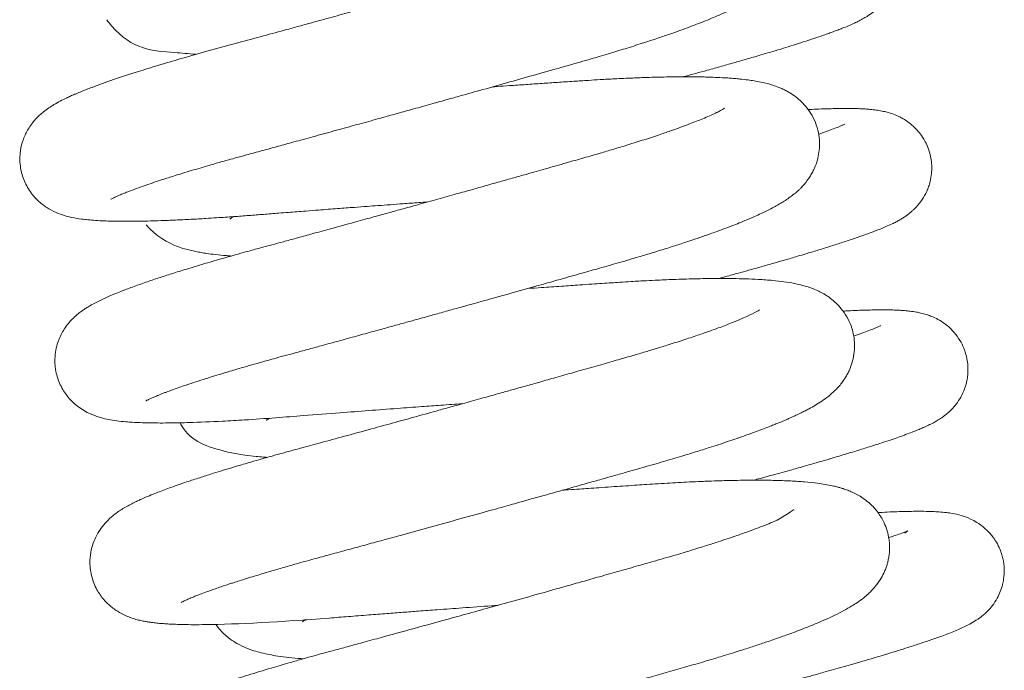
# Model space of a CAD drawing. Header units: inches. Extents: x 0 to 77643, y -44170 to 0.
# Tile 271 of 546: x 75586.34 to 75589.45, y -39693.96 to -39691.91. Entities that reach past the tile are written whole.
import ezdxf

# ---------------------------------------------------------------- set-up
doc = ezdxf.new("R2010")
doc.units = ezdxf.units.IN
doc.header["$MEASUREMENT"] = 0
doc.layers.get('0').update_dxf_attribs({"lineweight": 0})

msp = doc.modelspace()

# ---------------------------------------------------------------- linework, layer by layer
at = {"color": 7, "linetype": 'Continuous'}
for points, knots in [([(75586.63132, -39692.47465), (75586.63132, -39692.47465), (75586.63207, -39692.4742), (75586.63509, -39692.47257), (75586.64021, -39692.47003), (75586.64676, -39692.46694), (75586.65554, -39692.46303), (75586.66711, -39692.45816), (75586.68101, -39692.45257), (75586.69989, -39692.44532), (75586.72442, -39692.43636), (75586.7527, -39692.42654), (75586.78328, -39692.41631), (75586.81939, -39692.40465), (75586.86506, -39692.39045), (75586.91447, -39692.37567), (75586.96137, -39692.36209), (75587.00572, -39692.34954), (75587.05187, -39692.33678), (75587.10177, -39692.32326), (75587.15164, -39692.30965), (75587.20442, -39692.29522), (75587.26236, -39692.27932), (75587.32609, -39692.26179), (75587.39019, -39692.24411), (75587.44569, -39692.22875), (75587.49353, -39692.21549), (75587.53817, -39692.2031), (75587.58855, -39692.18909), (75587.64147, -39692.17433), (75587.6905, -39692.16063), (75587.7442, -39692.14561), (75587.80993, -39692.12717), (75587.89081, -39692.10441), (75587.96209, -39692.08427), (75588.02016, -39692.06782), (75588.06594, -39692.05481), (75588.10845, -39692.04273), (75588.14378, -39692.03257), (75588.1737, -39692.0238), (75588.20998, -39692.013), (75588.25574, -39691.99903), (75588.30673, -39691.98289), (75588.35259, -39691.96782), (75588.38831, -39691.95564), (75588.41795, -39691.94522), (75588.44489, -39691.93547), (75588.47308, -39691.92491), (75588.50064, -39691.91416), (75588.52661, -39691.90355), (75588.54918, -39691.89387), (75588.56682, -39691.88591), (75588.58092, -39691.87929), (75588.59552, -39691.87216), (75588.60967, -39691.86486), (75588.62327, -39691.85738), (75588.63592, -39691.85005), (75588.64969, -39691.84143), (75588.66208, -39691.8329), (75588.67401, -39691.82396), (75588.687, -39691.81312), (75588.69979, -39691.80106), (75588.71405, -39691.78472), (75588.7234, -39691.77193), (75588.73199, -39691.75828), (75588.74115, -39691.74063), (75588.74964, -39691.71857), (75588.75572, -39691.69165), (75588.75783, -39691.66406), (75588.7556, -39691.63398), (75588.74822, -39691.60476), (75588.73695, -39691.57861), (75588.72247, -39691.55498), (75588.70453, -39691.53363), (75588.68492, -39691.5161), (75588.65884, -39691.49813), (75588.63061, -39691.48462), (75588.5998, -39691.47431), (75588.57084, -39691.46742), (75588.5454, -39691.46306), (75588.52345, -39691.46012), (75588.50719, -39691.45832), (75588.4922, -39691.45692), (75588.47883, -39691.45583), (75588.46121, -39691.4546), (75588.44138, -39691.45352), (75588.42115, -39691.4527), (75588.40308, -39691.45212), (75588.38129, -39691.45162), (75588.35193, -39691.45126), (75588.31728, -39691.45126), (75588.28132, -39691.45167), (75588.24634, -39691.45239), (75588.21256, -39691.45336), (75588.18085, -39691.4545), (75588.15153, -39691.45572), (75588.11882, -39691.45724), (75588.08209, -39691.45916), (75588.04519, -39691.46132), (75588.01469, -39691.46326), (75587.98868, -39691.46499), (75587.96231, -39691.46674), (75587.93196, -39691.46878), (75587.89656, -39691.47117), (75587.85495, -39691.47399), (75587.80969, -39691.47709), (75587.76669, -39691.48006), (75587.7389, -39691.48199), (75587.72633, -39691.48286), (75587.72532, -39691.48294)], [0.1248165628, 0.1248165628, 0.1248165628, 0.1248165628, 0.1248645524, 0.1249393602, 0.1249872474, 0.1250397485, 0.1251111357, 0.1251797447, 0.1252513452, 0.1253321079, 0.1254448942, 0.125551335, 0.1256406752, 0.1257494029, 0.1258835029, 0.126026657, 0.1261342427, 0.1262266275, 0.1263363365, 0.126443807, 0.1265489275, 0.1266484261, 0.1267660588, 0.1268947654, 0.1270206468, 0.1271339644, 0.1272095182, 0.1272900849, 0.1273844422, 0.1274913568, 0.127586, 0.1276592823, 0.12779351, 0.1279584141, 0.1281245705, 0.1282137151, 0.1283097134, 0.1284069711, 0.128482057, 0.1285382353, 0.1286042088, 0.1287258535, 0.1288561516, 0.1289760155, 0.1290792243, 0.129146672, 0.1292280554, 0.1293179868, 0.1294094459, 0.1294996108, 0.1295891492, 0.1296603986, 0.1297073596, 0.1297614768, 0.1298441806, 0.1298934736, 0.1299477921, 0.1300223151, 0.1300840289, 0.1301309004, 0.1301902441, 0.1302624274, 0.130319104, 0.1303637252, 0.1304027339, 0.1304429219, 0.1305057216, 0.1305650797, 0.1306221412, 0.1306812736, 0.1307504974, 0.1308064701, 0.1308661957, 0.1309287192, 0.1309961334, 0.1310587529, 0.1311817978, 0.1312944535, 0.131418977, 0.1315421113, 0.1316060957, 0.1316788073, 0.1317266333, 0.1317713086, 0.1318229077, 0.1319105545, 0.1319711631, 0.1320162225, 0.1320783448, 0.1321671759, 0.132272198, 0.1323626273, 0.1324471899, 0.1325344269, 0.1326070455, 0.1326693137, 0.1327345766, 0.1328255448, 0.1329084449, 0.1329683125, 0.1330148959, 0.1330679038, 0.1331280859, 0.1331963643, 0.1332766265, 0.1333693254, 0.1334543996, 0.1335183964, 0.1335240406, 0.1335240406, 0.1335240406, 0.1335240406]), ([(75588.45737, -39691.55049), (75588.45733, -39691.55052), (75588.45621, -39691.55131), (75588.4504, -39691.55483), (75588.43865, -39691.56108), (75588.42529, -39691.56756), (75588.41202, -39691.5736), (75588.39823, -39691.57961), (75588.38197, -39691.58642), (75588.36236, -39691.59426), (75588.34178, -39691.60217), (75588.32224, -39691.60942), (75588.30527, -39691.61555), (75588.28444, -39691.62294), (75588.25359, -39691.63357), (75588.21153, -39691.64749), (75588.16607, -39691.66194), (75588.12246, -39691.67533), (75588.08173, -39691.68749), (75588.03923, -39691.69986), (75587.99264, -39691.71319), (75587.94007, -39691.72823), (75587.88388, -39691.74423), (75587.82226, -39691.76173), (75587.75411, -39691.781), (75587.67852, -39691.8023), (75587.60119, -39691.82399), (75587.52957, -39691.844), (75587.47175, -39691.8601), (75587.4254, -39691.87297), (75587.38793, -39691.88336), (75587.35377, -39691.89281), (75587.31814, -39691.90265), (75587.27703, -39691.91398), (75587.23202, -39691.92635), (75587.17603, -39691.9417), (75587.10927, -39691.95994), (75587.02558, -39691.98269), (75586.93785, -39692.00642), (75586.85368, -39692.03033), (75586.78055, -39692.05196), (75586.67914, -39692.08334), (75586.60661, -39692.10804), (75586.55577, -39692.12756), (75586.5434, -39692.13246), (75586.53409, -39692.13624), (75586.52543, -39692.13983), (75586.51532, -39692.14413), (75586.5036, -39692.1493), (75586.48844, -39692.1563), (75586.47096, -39692.16496), (75586.45272, -39692.17505), (75586.43538, -39692.18595), (75586.41622, -39692.19993), (75586.39415, -39692.21972), (75586.37076, -39692.24985), (75586.35396, -39692.28425), (75586.34356, -39692.32447), (75586.34307, -39692.36857), (75586.35442, -39692.41368), (75586.37663, -39692.45444), (75586.40471, -39692.48473), (75586.43788, -39692.5078), (75586.46533, -39692.52037), (75586.48941, -39692.52809), (75586.51247, -39692.53356), (75586.53533, -39692.53733), (75586.55943, -39692.54007), (75586.58308, -39692.54201), (75586.60755, -39692.5433), (75586.63329, -39692.54414), (75586.66036, -39692.54461), (75586.69236, -39692.54465), (75586.72822, -39692.54422), (75586.7678, -39692.54327), (75586.81171, -39692.54174), (75586.8507, -39692.54), (75586.8826, -39692.53837), (75586.90703, -39692.53702), (75586.93416, -39692.53542), (75586.97105, -39692.5331), (75587.01608, -39692.53001), (75587.0657, -39692.52632), (75587.11277, -39692.52255), (75587.15474, -39692.51925), (75587.1898, -39692.51651), (75587.21865, -39692.51427), (75587.25011, -39692.51184), (75587.29303, -39692.50854), (75587.34406, -39692.50466), (75587.39526, -39692.50081), (75587.43782, -39692.49763), (75587.47559, -39692.49483), (75587.51336, -39692.49205), (75587.55621, -39692.48892), (75587.59543, -39692.48607), (75587.62137, -39692.4842), (75587.63074, -39692.48353)], [0.8701225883, 0.8701225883, 0.8701225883, 0.8701225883, 0.8701785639, 0.87028236, 0.8703846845, 0.8704800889, 0.870544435, 0.8705996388, 0.8706812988, 0.8707591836, 0.8708340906, 0.870906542, 0.8709551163, 0.8710017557, 0.8711042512, 0.8712264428, 0.8713480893, 0.8714530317, 0.8715431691, 0.8716319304, 0.8717387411, 0.8718447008, 0.8719625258, 0.8720825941, 0.8722130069, 0.8723612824, 0.8725175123, 0.8726521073, 0.8727647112, 0.8728428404, 0.8729134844, 0.8729766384, 0.8730367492, 0.8731166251, 0.8732125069, 0.8732975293, 0.873445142, 0.8736116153, 0.8738145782, 0.8740119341, 0.874191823, 0.8743572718, 0.8748267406, 0.8748948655, 0.8749396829, 0.8749761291, 0.87501085, 0.8750507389, 0.8751084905, 0.8751698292, 0.8752663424, 0.875365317, 0.8754450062, 0.875524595, 0.8756298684, 0.8757267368, 0.8758049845, 0.8758819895, 0.8759790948, 0.8760653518, 0.8761558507, 0.8762559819, 0.8763371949, 0.8764333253, 0.8765282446, 0.876603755, 0.8767366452, 0.8768239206, 0.876925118, 0.8770400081, 0.8771140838, 0.877217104, 0.8773262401, 0.8774285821, 0.8775486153, 0.8776686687, 0.8777848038, 0.8778471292, 0.8779040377, 0.8779599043, 0.8780366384, 0.8781565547, 0.878257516, 0.8783533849, 0.8784493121, 0.8785125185, 0.8785623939, 0.878619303, 0.878695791, 0.8788091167, 0.8789080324, 0.8789815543, 0.8790444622, 0.8791156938, 0.879188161, 0.8792781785, 0.8793291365, 0.8793291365, 0.8793291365, 0.8793291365]), ([(75588.43747, -39692.08826), (75588.43851, -39692.08798), (75588.45183, -39692.08438), (75588.47739, -39692.07743), (75588.51693, -39692.06656), (75588.55872, -39692.05493), (75588.60081, -39692.04303), (75588.6404, -39692.03166), (75588.67961, -39692.02021), (75588.71762, -39692.0089), (75588.75317, -39691.99809), (75588.78563, -39691.98801), (75588.81818, -39691.97765), (75588.8506, -39691.967), (75588.87643, -39691.9582), (75588.89631, -39691.95119), (75588.91135, -39691.94573), (75588.92554, -39691.94043), (75588.94181, -39691.93413), (75588.95939, -39691.92695), (75588.97656, -39691.91938), (75588.99248, -39691.91167), (75589.00435, -39691.9053), (75589.01429, -39691.89937), (75589.02128, -39691.89493), (75589.0299, -39691.88896), (75589.03895, -39691.88199), (75589.04933, -39691.87303), (75589.05997, -39691.86232), (75589.07106, -39691.84898), (75589.08087, -39691.83473), (75589.09078, -39691.81679), (75589.09892, -39691.79658), (75589.10419, -39691.77628), (75589.10683, -39691.75864), (75589.10792, -39691.73974), (75589.10675, -39691.71847), (75589.10267, -39691.69727), (75589.09667, -39691.67809), (75589.0888, -39691.65981), (75589.07624, -39691.6382), (75589.05929, -39691.61725), (75589.03872, -39691.59872), (75589.01714, -39691.58414), (75588.99323, -39691.57242), (75588.96947, -39691.56438), (75588.94817, -39691.55956), (75588.93022, -39691.55676), (75588.91419, -39691.55496), (75588.89976, -39691.55381), (75588.88436, -39691.55295), (75588.86582, -39691.55229), (75588.84332, -39691.55199), (75588.82062, -39691.55213), (75588.80251, -39691.55244), (75588.78504, -39691.55287), (75588.76597, -39691.55349), (75588.74517, -39691.55433), (75588.73028, -39691.55503), (75588.723, -39691.55539), (75588.72195, -39691.55544)], [0.1332712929, 0.1332712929, 0.1332712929, 0.1332712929, 0.1332779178, 0.1333565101, 0.133436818, 0.1335399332, 0.1336431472, 0.1337341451, 0.1338314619, 0.1339448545, 0.1340424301, 0.1341350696, 0.1342372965, 0.1343551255, 0.1344668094, 0.1345344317, 0.1345956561, 0.1346581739, 0.1347255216, 0.1348262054, 0.1349247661, 0.1350045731, 0.135085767, 0.1351185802, 0.135152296, 0.135193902, 0.1352255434, 0.1352621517, 0.135304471, 0.1353411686, 0.1353779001, 0.1354173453, 0.1354673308, 0.1355092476, 0.1355414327, 0.1355719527, 0.135618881, 0.1356644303, 0.1356965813, 0.1357357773, 0.1357806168, 0.135844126, 0.1358970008, 0.1359553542, 0.1360214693, 0.1361019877, 0.1361961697, 0.1362764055, 0.1363472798, 0.1364228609, 0.1364818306, 0.1365592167, 0.1366745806, 0.1367630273, 0.1368248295, 0.1368749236, 0.1369473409, 0.1370201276, 0.1370771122, 0.1370867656, 0.1370867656, 0.1370867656, 0.1370867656]), ([(75586.61817, -39691.90795), (75586.62303, -39691.91485), (75586.69358, -39692.00294), (75586.78143, -39692.00726), (75586.87537, -39692.01523), (75586.89814, -39692.01694)], [0.8584988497, 0.8584988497, 0.8584988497, 0.8584988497, 0.8585563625, 0.8592856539, 0.8595047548, 0.8595047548, 0.8595047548, 0.8595047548]), ([(75586.74186, -39693.11158), (75586.74186, -39693.11158), (75586.74233, -39693.1113), (75586.74463, -39693.11004), (75586.74793, -39693.10835), (75586.75228, -39693.10623), (75586.75805, -39693.10354), (75586.76644, -39693.09982), (75586.77648, -39693.09559), (75586.78649, -39693.09154), (75586.79621, -39693.08772), (75586.8082, -39693.08314), (75586.82409, -39693.07725), (75586.84485, -39693.06984), (75586.86595, -39693.06258), (75586.8886, -39693.05499), (75586.91342, -39693.04689), (75586.94319, -39693.03745), (75586.97368, -39693.02803), (75587.00319, -39693.01913), (75587.02953, -39693.01134), (75587.05541, -39693.0038), (75587.08454, -39692.99543), (75587.11594, -39692.98659), (75587.14712, -39692.97794), (75587.17776, -39692.96957), (75587.21322, -39692.95994), (75587.2526, -39692.9492), (75587.29845, -39692.93667), (75587.34999, -39692.92255), (75587.40519, -39692.90738), (75587.45765, -39692.89293), (75587.50407, -39692.88012), (75587.54479, -39692.86886), (75587.58245, -39692.85842), (75587.61958, -39692.84812), (75587.6589, -39692.8372), (75587.70065, -39692.82558), (75587.7413, -39692.81425), (75587.77674, -39692.80436), (75587.80975, -39692.79513), (75587.84705, -39692.7847), (75587.9049, -39692.76848), (75587.97704, -39692.7482), (75588.0557, -39692.726), (75588.12256, -39692.70707), (75588.1736, -39692.69257), (75588.21253, -39692.68149), (75588.24585, -39692.67196), (75588.28308, -39692.6611), (75588.326, -39692.64829), (75588.37163, -39692.63427), (75588.41534, -39692.62042), (75588.4548, -39692.60751), (75588.49026, -39692.59554), (75588.52526, -39692.58334), (75588.55883, -39692.57118), (75588.58906, -39692.55976), (75588.61295, -39692.55035), (75588.63176, -39692.54269), (75588.6476, -39692.53602), (75588.66481, -39692.52854), (75588.6861, -39692.51887), (75588.7075, -39692.50844), (75588.72665, -39692.49834), (75588.74177, -39692.48978), (75588.75631, -39692.4809), (75588.77159, -39692.47068), (75588.78693, -39692.45911), (75588.79906, -39692.44862), (75588.80912, -39692.43885), (75588.81775, -39692.42967), (75588.82745, -39692.41792), (75588.83651, -39692.40504), (75588.84463, -39692.39141), (75588.85317, -39692.37414), (75588.861, -39692.35258), (75588.86648, -39692.32658), (75588.86833, -39692.30014), (75588.86608, -39692.27078), (75588.85835, -39692.23985), (75588.84508, -39692.2105), (75588.82824, -39692.1857), (75588.81194, -39692.16762), (75588.79218, -39692.15056), (75588.77723, -39692.14052), (75588.7625, -39692.13213), (75588.75116, -39692.12655), (75588.73664, -39692.12031), (75588.72035, -39692.11455), (75588.70169, -39692.10919), (75588.68217, -39692.10469), (75588.66201, -39692.101), (75588.64019, -39692.09779), (75588.62007, -39692.09546), (75588.60137, -39692.09373), (75588.58546, -39692.09247), (75588.56512, -39692.09113), (75588.54029, -39692.08992), (75588.51519, -39692.08909), (75588.49369, -39692.08861), (75588.47352, -39692.08832), (75588.44955, -39692.08818), (75588.42029, -39692.08826), (75588.38665, -39692.08869), (75588.35411, -39692.08941), (75588.32607, -39692.09022), (75588.30149, -39692.09107), (75588.26726, -39692.0924), (75588.22551, -39692.09433), (75588.17829, -39692.09691), (75588.13556, -39692.0995), (75588.09064, -39692.1025), (75588.04213, -39692.10573), (75587.99154, -39692.10915), (75587.94108, -39692.1126), (75587.89344, -39692.11587), (75587.85842, -39692.1183), (75587.84065, -39692.11954), (75587.83582, -39692.11987)], [0.1119447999, 0.1119447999, 0.1119447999, 0.1119447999, 0.1119843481, 0.112043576, 0.1120928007, 0.1121266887, 0.1121720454, 0.1122433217, 0.1123087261, 0.1123563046, 0.1124041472, 0.1124534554, 0.1125225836, 0.1126117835, 0.1126921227, 0.1127445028, 0.1128393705, 0.1129259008, 0.1130072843, 0.1130936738, 0.1131601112, 0.113208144, 0.1132850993, 0.1133693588, 0.1134261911, 0.1134957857, 0.1135714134, 0.1136543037, 0.1137432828, 0.1138526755, 0.1139640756, 0.1140684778, 0.114156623, 0.1142298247, 0.1142996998, 0.1143692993, 0.1144385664, 0.1145201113, 0.1146028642, 0.1146659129, 0.1147185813, 0.1147880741, 0.1148758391, 0.1150459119, 0.115200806, 0.1153359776, 0.1154474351, 0.1155162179, 0.1155813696, 0.115661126, 0.1157607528, 0.115870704, 0.1159804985, 0.1160803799, 0.1161728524, 0.116264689, 0.1163741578, 0.1164708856, 0.1165498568, 0.1166125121, 0.1166672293, 0.1167218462, 0.116806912, 0.1169180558, 0.1169946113, 0.1170602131, 0.1171277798, 0.1172002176, 0.1172790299, 0.1173448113, 0.1173737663, 0.1174134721, 0.117461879, 0.117505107, 0.1175413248, 0.117580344, 0.1176431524, 0.1176972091, 0.1177527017, 0.1178103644, 0.1178804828, 0.1179500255, 0.1180144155, 0.1180737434, 0.1181296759, 0.118193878, 0.1182287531, 0.1182711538, 0.1183169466, 0.1183887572, 0.1184587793, 0.1185429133, 0.1186303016, 0.1187060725, 0.1188041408, 0.1188631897, 0.1189115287, 0.1189747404, 0.1190740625, 0.1191532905, 0.1192116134, 0.1192671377, 0.1193285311, 0.1194134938, 0.1195061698, 0.1195893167, 0.1196555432, 0.1197090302, 0.1197625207, 0.1198920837, 0.1199880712, 0.1200660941, 0.1201606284, 0.1202641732, 0.1203569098, 0.120457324, 0.120554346, 0.1206262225, 0.1206529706, 0.1206529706, 0.1206529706, 0.1206529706]), ([(75588.56785, -39692.18748), (75588.56785, -39692.18748), (75588.56785, -39692.18748), (75588.56676, -39692.18823), (75588.56176, -39692.19126), (75588.55266, -39692.19622), (75588.53908, -39692.20299), (75588.52114, -39692.21123), (75588.50054, -39692.22005), (75588.47932, -39692.22867), (75588.45697, -39692.23735), (75588.4313, -39692.24694), (75588.40076, -39692.25789), (75588.36209, -39692.27121), (75588.31583, -39692.28646), (75588.2657, -39692.30228), (75588.2187, -39692.31658), (75588.17249, -39692.33025), (75588.12342, -39692.34433), (75588.06616, -39692.36073), (75588.01564, -39692.37513), (75587.97288, -39692.38728), (75587.93953, -39692.39675), (75587.90113, -39692.40762), (75587.85696, -39692.4201), (75587.81122, -39692.43299), (75587.76325, -39692.44647), (75587.71237, -39692.46074), (75587.65441, -39692.47694), (75587.59666, -39692.49304), (75587.54319, -39692.5079), (75587.49516, -39692.52121), (75587.4445, -39692.53522), (75587.38563, -39692.55145), (75587.32331, -39692.56857), (75587.26522, -39692.58447), (75587.21719, -39692.59758), (75587.17631, -39692.6087), (75587.1425, -39692.61788), (75587.11472, -39692.62539), (75587.09204, -39692.63154), (75587.06777, -39692.63819), (75587.02656, -39692.64959), (75586.97499, -39692.66422), (75586.9161, -39692.68146), (75586.86516, -39692.69687), (75586.81846, -39692.71151), (75586.77577, -39692.72539), (75586.73416, -39692.7395), (75586.69402, -39692.75386), (75586.66108, -39692.76645), (75586.63271, -39692.77803), (75586.60756, -39692.78908), (75586.58242, -39692.80132), (75586.56275, -39692.81227), (75586.54792, -39692.82172), (75586.53672, -39692.82953), (75586.52408, -39692.83936), (75586.50989, -39692.85238), (75586.49626, -39692.8675), (75586.48088, -39692.88836), (75586.46332, -39692.92242), (75586.45318, -39692.96669), (75586.45503, -39693.01419), (75586.46736, -39693.05632), (75586.48784, -39693.09125), (75586.51047, -39693.11629), (75586.53124, -39693.13319), (75586.55226, -39693.14621), (75586.56967, -39693.15433), (75586.58422, -39693.15995), (75586.60348, -39693.16602), (75586.62487, -39693.17083), (75586.65053, -39693.17493), (75586.67493, -39693.1775), (75586.69974, -39693.17929), (75586.72491, -39693.18053), (75586.76409, -39693.1816), (75586.81404, -39693.18166), (75586.89017, -39693.18004), (75586.96733, -39693.17683), (75587.05995, -39693.17155), (75587.14551, -39693.16572), (75587.2465, -39693.15763), (75587.34468, -39693.14998), (75587.44393, -39693.1424), (75587.5302, -39693.13591), (75587.60655, -39693.13026), (75587.67527, -39693.12523), (75587.71824, -39693.12212), (75587.74112, -39693.12047), (75587.74131, -39693.12046)], [0.8829483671, 0.8829483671, 0.8829483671, 0.8829483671, 0.8829496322, 0.8830149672, 0.8830968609, 0.8831829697, 0.8832736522, 0.8833819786, 0.8834794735, 0.8835623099, 0.883643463, 0.8837308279, 0.8838276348, 0.8839351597, 0.8840728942, 0.8842054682, 0.8843151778, 0.884409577, 0.8845215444, 0.8846389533, 0.8847734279, 0.8848323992, 0.8848970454, 0.8849723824, 0.8850587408, 0.8851542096, 0.8852357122, 0.8853325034, 0.8854426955, 0.8855625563, 0.885657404, 0.8857439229, 0.8858339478, 0.8859451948, 0.8860810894, 0.8861958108, 0.8862889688, 0.8863711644, 0.886447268, 0.8865004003, 0.886547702, 0.8865933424, 0.8866586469, 0.8868209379, 0.8869488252, 0.8870876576, 0.8872143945, 0.8873338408, 0.8874637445, 0.887610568, 0.8877507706, 0.8878448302, 0.8879672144, 0.8880927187, 0.8882137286, 0.8882650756, 0.8883115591, 0.8883736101, 0.8884363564, 0.8884861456, 0.8885425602, 0.8886312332, 0.8887351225, 0.8888181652, 0.888908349, 0.8889964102, 0.8890627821, 0.889123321, 0.8891816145, 0.8892467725, 0.8892914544, 0.8893544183, 0.8894533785, 0.8895666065, 0.889694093, 0.8897801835, 0.8898754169, 0.8899930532, 0.8902106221, 0.8903770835, 0.890651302, 0.8908148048, 0.8910330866, 0.8912163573, 0.8914440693, 0.8916145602, 0.8917823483, 0.8919244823, 0.8920336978, 0.8921569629, 0.8921580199, 0.8921580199, 0.8921580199, 0.8921580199]), ([(75588.54873, -39692.72518), (75588.55637, -39692.72312), (75588.57759, -39692.71737), (75588.60918, -39692.70873), (75588.63996, -39692.70023), (75588.66398, -39692.69353), (75588.68396, -39692.68793), (75588.70374, -39692.68234), (75588.72814, -39692.67539), (75588.76029, -39692.66614), (75588.79372, -39692.65635), (75588.82177, -39692.64801), (75588.84908, -39692.63979), (75588.88063, -39692.63014), (75588.91846, -39692.61826), (75588.95628, -39692.60599), (75588.98943, -39692.59478), (75589.01367, -39692.58621), (75589.03062, -39692.58), (75589.04502, -39692.57456), (75589.06081, -39692.56836), (75589.07831, -39692.56108), (75589.09449, -39692.5538), (75589.10875, -39692.54673), (75589.11992, -39692.54067), (75589.1301, -39692.53459), (75589.13898, -39692.52878), (75589.14858, -39692.52179), (75589.15637, -39692.51549), (75589.1647, -39692.50802), (75589.17668, -39692.49598), (75589.19161, -39692.47738), (75589.20433, -39692.45467), (75589.21227, -39692.43485), (75589.21784, -39692.41601), (75589.22145, -39692.39466), (75589.22221, -39692.37354), (75589.22079, -39692.35386), (75589.21726, -39692.33409), (75589.21081, -39692.31322), (75589.20226, -39692.2943), (75589.19179, -39692.27668), (75589.17983, -39692.26065), (75589.16513, -39692.24557), (75589.15382, -39692.2359), (75589.13957, -39692.22553), (75589.12604, -39692.2177), (75589.11541, -39692.21244), (75589.10175, -39692.20654), (75589.08556, -39692.20115), (75589.06772, -39692.19675), (75589.05057, -39692.19366), (75589.03452, -39692.19165), (75589.019, -39692.19024), (75589.00393, -39692.18927), (75588.98859, -39692.18866), (75588.97542, -39692.18834), (75588.9619, -39692.18815), (75588.94474, -39692.18813), (75588.92297, -39692.18838), (75588.89636, -39692.18902), (75588.86748, -39692.19005), (75588.84474, -39692.1911), (75588.83302, -39692.19169), (75588.83167, -39692.19176)], [0.120401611, 0.120401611, 0.120401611, 0.120401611, 0.1204502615, 0.1205378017, 0.1206085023, 0.120656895, 0.1207023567, 0.1207476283, 0.1207970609, 0.1208784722, 0.1209858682, 0.1210559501, 0.1211045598, 0.1212116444, 0.1213317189, 0.1214560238, 0.1215939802, 0.1216926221, 0.1217568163, 0.1218158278, 0.1218893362, 0.1219816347, 0.1220849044, 0.1221570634, 0.1222160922, 0.122264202, 0.1223093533, 0.1223429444, 0.1223783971, 0.1224040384, 0.1224336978, 0.1225019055, 0.1225636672, 0.1225957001, 0.1226306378, 0.1226797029, 0.1227219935, 0.1227537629, 0.1227939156, 0.122838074, 0.1228805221, 0.1229148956, 0.1229593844, 0.1230023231, 0.1230364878, 0.123076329, 0.1231121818, 0.1231410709, 0.1231700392, 0.1232393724, 0.1233003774, 0.1233821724, 0.1234638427, 0.1235231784, 0.1236049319, 0.1236785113, 0.1237271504, 0.123777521, 0.1238481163, 0.1239350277, 0.1240250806, 0.1241315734, 0.1242254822, 0.1242376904, 0.1242376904, 0.1242376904, 0.1242376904]), ([(75588.94663, -39692.23797), (75588.94663, -39692.23798), (75588.94629, -39692.23815), (75588.94378, -39692.23939), (75588.93654, -39692.24265), (75588.92319, -39692.24819), (75588.90139, -39692.25641), (75588.88187, -39692.26337), (75588.8692, -39692.26773), (75588.86523, -39692.26908)], [0.87812020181, 0.87812020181, 0.87812020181, 0.87812020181, 0.87814303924, 0.87822083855, 0.87826641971, 0.8784176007, 0.87853312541, 0.87864496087, 0.8786938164, 0.8786938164, 0.8786938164, 0.8786938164]), ([(75587.00646, -39692.53751), (75587.00649, -39692.53749), (75587.0068, -39692.53724), (75587.00893, -39692.53566), (75587.01202, -39692.53359), (75587.01556, -39692.53136), (75587.01812, -39692.52983), (75587.01815, -39692.52982)], [0.12977852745, 0.12977852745, 0.12977852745, 0.12977852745, 0.12978601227, 0.1298372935, 0.12988289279, 0.12995534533, 0.12995604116, 0.12995604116, 0.12995604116, 0.12995604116]), ([(75586.74206, -39692.55574), (75586.77208, -39692.59119), (75586.82264, -39692.61906), (75586.86196, -39692.63114), (75586.88152, -39692.63633), (75586.89891, -39692.64012), (75586.9162, -39692.64333), (75586.93658, -39692.64655), (75586.96244, -39692.64988), (75586.98844, -39692.65242), (75587.00577, -39692.65375), (75587.01099, -39692.65413)], [0.87135328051, 0.87135328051, 0.87135328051, 0.87135328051, 0.87169009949, 0.87177941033, 0.87184832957, 0.87191987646, 0.87198580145, 0.8720493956, 0.87214873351, 0.87226814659, 0.87231842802, 0.87231842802, 0.87231842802, 0.87231842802]), ([(75586.8524, -39693.74852), (75586.85241, -39693.74853), (75586.85464, -39693.7472), (75586.86213, -39693.74346), (75586.87295, -39693.73848), (75586.8858, -39693.73301), (75586.89916, -39693.72761), (75586.91392, -39693.72188), (75586.9305, -39693.7157), (75586.94837, -39693.70927), (75586.96494, -39693.70348), (75586.98177, -39693.69774), (75586.9959, -39693.69302), (75587.00705, -39693.68935), (75587.01965, -39693.68524), (75587.03743, -39693.67954), (75587.05958, -39693.67257), (75587.08987, -39693.66324), (75587.12724, -39693.65201), (75587.17151, -39693.63909), (75587.21931, -39693.62549), (75587.26999, -39693.61145), (75587.32456, -39693.59667), (75587.37843, -39693.58196), (75587.43264, -39693.56713), (75587.48864, -39693.55177), (75587.55665, -39693.53306), (75587.63883, -39693.51037), (75587.73207, -39693.48453), (75587.80711, -39693.46366), (75587.86042, -39693.44879), (75587.89053, -39693.44039), (75587.92043, -39693.43203), (75587.9562, -39693.42202), (75588.00054, -39693.40959), (75588.04782, -39693.39631), (75588.09621, -39693.38269), (75588.14108, -39693.37004), (75588.1847, -39693.35771), (75588.22546, -39693.34616), (75588.26791, -39693.33412), (75588.31843, -39693.31975), (75588.37436, -39693.30376), (75588.4311, -39693.28689), (75588.48164, -39693.27138), (75588.52195, -39693.2586), (75588.55443, -39693.24802), (75588.58131, -39693.23908), (75588.60836, -39693.22986), (75588.63562, -39693.22031), (75588.66951, -39693.20808), (75588.69872, -39693.19705), (75588.72261, -39693.18761), (75588.73594, -39693.18222), (75588.74706, -39693.17762), (75588.7574, -39693.17325), (75588.76762, -39693.16884), (75588.77973, -39693.16349), (75588.79403, -39693.15695), (75588.80884, -39693.14987), (75588.82251, -39693.14301), (75588.83767, -39693.13502), (75588.85482, -39693.12533), (75588.87522, -39693.11253), (75588.89534, -39693.09792), (75588.91598, -39693.08016), (75588.93402, -39693.06038), (75588.94621, -39693.0433), (75588.9548, -39693.02897), (75588.96215, -39693.0144), (75588.9708, -39692.99239), (75588.97714, -39692.96421), (75588.97894, -39692.93478), (75588.9763, -39692.90708), (75588.9695, -39692.87956), (75588.9586, -39692.85299), (75588.9419, -39692.82641), (75588.9241, -39692.8062), (75588.90697, -39692.79094), (75588.88972, -39692.77859), (75588.87331, -39692.76907), (75588.85632, -39692.76097), (75588.83987, -39692.75452), (75588.81655, -39692.74705), (75588.78932, -39692.74069), (75588.75427, -39692.73504), (75588.71853, -39692.73103), (75588.67789, -39692.72804), (75588.6354, -39692.72622), (75588.59236, -39692.72525), (75588.55198, -39692.72507), (75588.5144, -39692.72538), (75588.48235, -39692.72592), (75588.44896, -39692.72676), (75588.41636, -39692.72783), (75588.38613, -39692.72901), (75588.35493, -39692.73039), (75588.31787, -39692.73223), (75588.27769, -39692.73449), (75588.24043, -39692.73682), (75588.20984, -39692.73886), (75588.18063, -39692.7408), (75588.14765, -39692.74301), (75588.105, -39692.74589), (75588.05203, -39692.7495), (75587.99684, -39692.7533), (75587.96102, -39692.75579), (75587.9464, -39692.75681)], [0.0990735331, 0.0990735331, 0.0990735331, 0.0990735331, 0.0991763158, 0.0992531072, 0.0993447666, 0.0994335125, 0.0994954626, 0.0995603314, 0.0996475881, 0.0997094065, 0.0997740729, 0.0998352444, 0.0998847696, 0.0999081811, 0.0999471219, 0.1000026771, 0.1000669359, 0.1001384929, 0.1002542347, 0.1003607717, 0.1004670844, 0.1005917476, 0.1007016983, 0.1008197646, 0.1009280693, 0.1010314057, 0.1011531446, 0.10132516, 0.1015014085, 0.1016783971, 0.1017445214, 0.1017996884, 0.1018470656, 0.1019123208, 0.1020009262, 0.102097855, 0.1021818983, 0.1022798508, 0.1023599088, 0.1024401, 0.1025248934, 0.1026198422, 0.1027558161, 0.1028846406, 0.1029998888, 0.1031092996, 0.1031793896, 0.1032469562, 0.1033203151, 0.103399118, 0.1034776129, 0.1036189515, 0.1036745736, 0.1037174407, 0.1037565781, 0.1037928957, 0.1038303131, 0.103870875, 0.1039319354, 0.1040000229, 0.1040565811, 0.1041081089, 0.1042000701, 0.10429493, 0.1043987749, 0.1044860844, 0.1045884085, 0.1046330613, 0.1046654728, 0.1047005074, 0.1047603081, 0.104825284, 0.1048887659, 0.1049459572, 0.1049986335, 0.1050630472, 0.105134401, 0.1051940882, 0.1052493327, 0.1053021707, 0.1053624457, 0.1054160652, 0.1054808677, 0.1055496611, 0.1056910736, 0.1058234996, 0.1059577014, 0.1061215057, 0.1062469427, 0.1063700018, 0.1065082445, 0.1065850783, 0.1066678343, 0.1067528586, 0.1068304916, 0.1068994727, 0.1069615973, 0.1070408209, 0.107143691, 0.1072185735, 0.1072730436, 0.1073314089, 0.1073952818, 0.1074697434, 0.1075818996, 0.1077003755, 0.1077814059, 0.1077814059, 0.1077814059, 0.1077814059]), ([(75588.67843, -39692.82439), (75588.67842, -39692.8244), (75588.67453, -39692.82715), (75588.64206, -39692.84437), (75588.59326, -39692.86426), (75588.56978, -39692.87341), (75588.54715, -39692.88191), (75588.51865, -39692.89223), (75588.48193, -39692.905), (75588.43723, -39692.91987), (75588.39024, -39692.93485), (75588.34534, -39692.94866), (75588.30372, -39692.9611), (75588.26059, -39692.97365), (75588.21125, -39692.98776), (75588.15457, -39693.00398), (75588.09512, -39693.0209), (75588.0382, -39693.03705), (75587.98712, -39693.0515), (75587.94373, -39693.06374), (75587.90491, -39693.07466), (75587.86505, -39693.08586), (75587.81692, -39693.09935), (75587.76364, -39693.11424), (75587.71234, -39693.12854), (75587.65714, -39693.14389), (75587.5966, -39693.16067), (75587.52545, -39693.18033), (75587.44893, -39693.20138), (75587.37013, -39693.22296), (75587.29569, -39693.24324), (75587.24358, -39693.25738), (75587.2101, -39693.26643), (75587.19128, -39693.27157), (75587.17345, -39693.27647), (75587.1563, -39693.28122), (75587.13829, -39693.28625), (75587.11632, -39693.29244), (75587.08792, -39693.30053), (75587.05842, -39693.30909), (75587.0339, -39693.31632), (75587.01612, -39693.32162), (75587.00089, -39693.3262), (75586.98018, -39693.3325), (75586.95137, -39693.34141), (75586.91439, -39693.35315), (75586.88109, -39693.3641), (75586.85139, -39693.3742), (75586.82791, -39693.38243), (75586.8053, -39693.39063), (75586.78445, -39693.39847), (75586.76263, -39693.40701), (75586.74248, -39693.41534), (75586.72532, -39693.42287), (75586.71076, -39693.42961), (75586.69643, -39693.43665), (75586.68148, -39693.44458), (75586.66519, -39693.45421), (75586.65178, -39693.46313), (75586.63529, -39693.47565), (75586.61858, -39693.49075), (75586.60048, -39693.51226), (75586.5878, -39693.5321), (75586.5763, -39693.55657), (75586.56827, -39693.58259), (75586.5644, -39693.61188), (75586.56526, -39693.63938), (75586.57075, -39693.67162), (75586.58445, -39693.70672), (75586.60797, -39693.74023), (75586.63453, -39693.76539), (75586.66273, -39693.78348), (75586.68645, -39693.79402), (75586.7058, -39693.80053), (75586.72211, -39693.80479), (75586.73603, -39693.80771), (75586.74829, -39693.80982), (75586.75783, -39693.81122), (75586.77118, -39693.81291), (75586.78407, -39693.81422), (75586.80169, -39693.81565), (75586.81826, -39693.81663), (75586.83822, -39693.81752), (75586.86136, -39693.81819), (75586.89269, -39693.81855), (75587.01392, -39693.8181), (75587.18492, -39693.80842), (75587.3808, -39693.79271), (75587.44197, -39693.78796), (75587.49979, -39693.78351), (75587.5522, -39693.77952), (75587.60519, -39693.77552), (75587.66738, -39693.77087), (75587.74434, -39693.76519), (75587.80811, -39693.76055), (75587.8453, -39693.75787), (75587.8518, -39693.7574)], [0.8958015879, 0.8958015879, 0.8958015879, 0.8958015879, 0.8958685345, 0.8962988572, 0.8964123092, 0.8964875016, 0.8965620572, 0.8966493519, 0.8967649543, 0.8968926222, 0.8970201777, 0.8971273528, 0.8972194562, 0.8973107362, 0.8974173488, 0.8975386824, 0.8976665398, 0.8977794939, 0.8978780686, 0.8979655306, 0.8980299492, 0.8981006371, 0.8981926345, 0.8983025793, 0.8984009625, 0.8984813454, 0.8986133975, 0.8987428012, 0.8988865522, 0.8990550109, 0.8992074, 0.8993388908, 0.8993821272, 0.8994224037, 0.8994612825, 0.8994993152, 0.8995364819, 0.8995823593, 0.8996489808, 0.8997339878, 0.8997936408, 0.8998300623, 0.8998678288, 0.8999101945, 0.8999915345, 0.9000995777, 0.9002213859, 0.9002951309, 0.9003797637, 0.9004584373, 0.9005355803, 0.9006148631, 0.9007172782, 0.9007933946, 0.9008478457, 0.9009233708, 0.9010010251, 0.9010782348, 0.9011508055, 0.9012122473, 0.9012990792, 0.9013668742, 0.9014288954, 0.9014727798, 0.9015344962, 0.9016003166, 0.9016502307, 0.9016985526, 0.9017939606, 0.9018730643, 0.9019496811, 0.9020338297, 0.9021176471, 0.9021884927, 0.9022537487, 0.9023145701, 0.9023692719, 0.9024162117, 0.9024532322, 0.9025265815, 0.9025960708, 0.9026748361, 0.9027293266, 0.9028269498, 0.9029321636, 0.903053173, 0.9039962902, 0.9041209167, 0.9042472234, 0.9043581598, 0.904455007, 0.9045447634, 0.904655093, 0.9047994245, 0.9049662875, 0.9050016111, 0.9050016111, 0.9050016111, 0.9050016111]), ([(75588.65996, -39693.36211), (75588.66676, -39693.36027), (75588.6865, -39693.35493), (75588.71652, -39693.34674), (75588.74998, -39693.33752), (75588.77704, -39693.32998), (75588.8025, -39693.32283), (75588.82818, -39693.31556), (75588.85555, -39693.30772), (75588.87956, -39693.30077), (75588.89705, -39693.29566), (75588.91307, -39693.29094), (75588.93109, -39693.2856), (75588.95404, -39693.27871), (75588.98476, -39693.26937), (75589.02012, -39693.25837), (75589.05605, -39693.24684), (75589.08629, -39693.23681), (75589.11104, -39693.22831), (75589.13027, -39693.22147), (75589.14791, -39693.21499), (75589.16398, -39693.20888), (75589.18073, -39693.20216), (75589.19614, -39693.19561), (75589.21109, -39693.18882), (75589.22546, -39693.18162), (75589.23933, -39693.17387), (75589.25114, -39693.16641), (75589.2618, -39693.15875), (75589.27246, -39693.15018), (75589.28477, -39693.13877), (75589.29968, -39693.12175), (75589.31215, -39693.10287), (75589.32175, -39693.0836), (75589.32787, -39693.06726), (75589.33188, -39693.05223), (75589.33486, -39693.03643), (75589.33646, -39693.01933), (75589.33609, -39692.99896), (75589.33284, -39692.97406), (75589.32475, -39692.947), (75589.31067, -39692.919), (75589.29225, -39692.8937), (75589.26941, -39692.87214), (75589.24674, -39692.857), (75589.23046, -39692.84871), (75589.21768, -39692.84344), (75589.21168, -39692.84125), (75589.20354, -39692.83853), (75589.19571, -39692.83627), (75589.18741, -39692.83417), (75589.17992, -39692.83255), (75589.1685, -39692.83037), (75589.15519, -39692.82845), (75589.13955, -39692.82684), (75589.12634, -39692.82585), (75589.11104, -39692.82503), (75589.09292, -39692.82443), (75589.07095, -39692.82418), (75589.04869, -39692.8243), (75589.02733, -39692.82468), (75589.00572, -39692.82528), (75588.98317, -39692.82611), (75588.96191, -39692.82705), (75588.94792, -39692.82775), (75588.94201, -39692.82806)], [0.1075324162, 0.1075324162, 0.1075324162, 0.1075324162, 0.1075757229, 0.1076588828, 0.1077282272, 0.1077990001, 0.1078438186, 0.1079057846, 0.1079816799, 0.1080440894, 0.1080868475, 0.108116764, 0.1081697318, 0.1082311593, 0.1083061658, 0.1084325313, 0.1085518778, 0.1086587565, 0.1087539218, 0.108835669, 0.108895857, 0.1089834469, 0.1090681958, 0.1091352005, 0.1092256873, 0.1093110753, 0.1093736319, 0.1094415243, 0.1094803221, 0.109515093, 0.1095603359, 0.109613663, 0.1096701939, 0.1097047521, 0.1097450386, 0.10977485, 0.1097977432, 0.1098390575, 0.1098748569, 0.109916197, 0.1099841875, 0.1100373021, 0.1100993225, 0.1101716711, 0.1102317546, 0.1102843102, 0.1103109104, 0.1103370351, 0.1103596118, 0.1103918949, 0.1104255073, 0.1104563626, 0.1104818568, 0.1105746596, 0.1106380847, 0.1107054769, 0.1107608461, 0.1108490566, 0.110949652, 0.1110339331, 0.1111099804, 0.1111858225, 0.1112602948, 0.1113341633, 0.1113869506, 0.1113869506, 0.1113869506, 0.1113869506]), ([(75589.06068, -39692.87421), (75589.06075, -39692.87416), (75589.05938, -39692.87489), (75589.05421, -39692.87728), (75589.04198, -39692.88245), (75589.02406, -39692.88942), (75589.00303, -39692.89707), (75588.98543, -39692.90318), (75588.97623, -39692.9063), (75588.97564, -39692.9065)], [0.89093819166, 0.89093819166, 0.89093819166, 0.89093819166, 0.89099839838, 0.89110943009, 0.89120093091, 0.89131799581, 0.89143319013, 0.89153763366, 0.89154485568, 0.89154485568, 0.89154485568, 0.89154485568]), ([(75587.12159, -39693.17303), (75587.12158, -39693.17304), (75587.12203, -39693.17264), (75587.12436, -39693.171), (75587.12823, -39693.16849), (75587.13091, -39693.16685), (75587.13144, -39693.16653)], [0.11689448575, 0.11689448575, 0.11689448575, 0.11689448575, 0.1169324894, 0.11699942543, 0.11706737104, 0.11708315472, 0.11708315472, 0.11708315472, 0.11708315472]), ([(75586.8498, -39693.18255), (75586.85106, -39693.18495), (75586.88283, -39693.24202), (75586.95295, -39693.26135), (75587.00559, -39693.27475), (75587.02931, -39693.27927), (75587.05678, -39693.28353), (75587.08425, -39693.28676), (75587.10848, -39693.28894), (75587.12027, -39693.28985), (75587.12448, -39693.29015)], [0.8841521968, 0.8841521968, 0.8841521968, 0.8841521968, 0.8841719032, 0.8846334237, 0.8847263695, 0.884820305, 0.8849088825, 0.8850386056, 0.8851131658, 0.8851538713, 0.8851538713, 0.8851538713, 0.8851538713]), ([(75586.96281, -39694.38553), (75586.96283, -39694.38552), (75586.96314, -39694.38533), (75586.96527, -39694.38413), (75586.97073, -39694.38135), (75586.9798, -39694.37708), (75586.99496, -39694.37044), (75587.01992, -39694.36043), (75587.05325, -39694.34812), (75587.08737, -39694.33629), (75587.11917, -39694.32573), (75587.14822, -39694.31638), (75587.17839, -39694.30693), (75587.20956, -39694.29741), (75587.23563, -39694.28963), (75587.25564, -39694.28375), (75587.27362, -39694.27851), (75587.29833, -39694.27139), (75587.32639, -39694.26344), (75587.35191, -39694.25632), (75587.3782, -39694.24906), (75587.40924, -39694.24063), (75587.4461, -39694.23059), (75587.48364, -39694.22035), (75587.52302, -39694.20959), (75587.57011, -39694.19668), (75587.62348, -39694.18202), (75587.67688, -39694.16731), (75587.72951, -39694.15278), (75587.78378, -39694.13777), (75587.84284, -39694.12139), (75587.9056, -39694.10395), (75587.96877, -39694.08635), (75588.03178, -39694.06874), (75588.08826, -39694.05293), (75588.13677, -39694.03931), (75588.17959, -39694.02727), (75588.2224, -39694.01521), (75588.26967, -39694.00187), (75588.32161, -39693.98718), (75588.37758, -39693.9713), (75588.43512, -39693.95496), (75588.48359, -39693.94102), (75588.51919, -39693.93049), (75588.54395, -39693.92305), (75588.56868, -39693.91553), (75588.59815, -39693.90641), (75588.63293, -39693.8954), (75588.66991, -39693.88336), (75588.70215, -39693.87254), (75588.72738, -39693.86383), (75588.74794, -39693.85659), (75588.76897, -39693.84902), (75588.79261, -39693.84028), (75588.81573, -39693.83145), (75588.83624, -39693.82333), (75588.8578, -39693.81453), (75588.88478, -39693.80302), (75588.91491, -39693.78917), (75588.94422, -39693.77429), (75588.96737, -39693.76111), (75588.98796, -39693.74789), (75589.00521, -39693.7353), (75589.02024, -39693.72247), (75589.0336, -39693.70942), (75589.04766, -39693.69336), (75589.06151, -39693.67332), (75589.0717, -39693.65352), (75589.07759, -39693.63875), (75589.08146, -39693.6268), (75589.0844, -39693.61526), (75589.08728, -39693.60055), (75589.08915, -39693.57994), (75589.08843, -39693.55971), (75589.08446, -39693.52944), (75589.07438, -39693.50014), (75589.05887, -39693.47338), (75589.04818, -39693.45863), (75589.03543, -39693.44425), (75589.02173, -39693.43135), (75589.00439, -39693.41819), (75588.98711, -39693.40776), (75588.97135, -39693.39993), (75588.95638, -39693.39371), (75588.94319, -39693.38909), (75588.93144, -39693.38554), (75588.92027, -39693.38254), (75588.89699, -39693.37709), (75588.86521, -39693.37186), (75588.82107, -39693.36724), (75588.77533, -39693.36424), (75588.72326, -39693.36244), (75588.66463, -39693.36189), (75588.60802, -39693.36248), (75588.55844, -39693.36371), (75588.52255, -39693.36492), (75588.48989, -39693.36623), (75588.45849, -39693.36765), (75588.42215, -39693.36951), (75588.38608, -39693.37157), (75588.35015, -39693.3738), (75588.31589, -39693.37609), (75588.28209, -39693.37834), (75588.24737, -39693.38068), (75588.20987, -39693.38321), (75588.17347, -39693.3857), (75588.14039, -39693.38796), (75588.10822, -39693.39018), (75588.08107, -39693.39206), (75588.06301, -39693.39332), (75588.05698, -39693.39374)], [0.0861983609, 0.0861983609, 0.0861983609, 0.0861983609, 0.0862209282, 0.0862898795, 0.0863699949, 0.0864314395, 0.0865317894, 0.0866800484, 0.0868240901, 0.0869524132, 0.087049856, 0.0871357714, 0.0872172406, 0.0873095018, 0.0873893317, 0.0874195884, 0.0874604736, 0.0875223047, 0.0875980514, 0.0876572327, 0.0876965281, 0.0877741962, 0.0878604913, 0.0879317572, 0.0880083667, 0.0881012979, 0.0882148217, 0.0883232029, 0.0884108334, 0.0885162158, 0.0886309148, 0.0887430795, 0.0888676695, 0.0889840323, 0.0890961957, 0.0891860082, 0.0892597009, 0.0893415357, 0.0894337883, 0.0895369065, 0.089651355, 0.0897749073, 0.0898974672, 0.0899649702, 0.0900125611, 0.0900657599, 0.0901357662, 0.0902211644, 0.0903189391, 0.0904159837, 0.0904790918, 0.0905282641, 0.0905901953, 0.0906642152, 0.0907450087, 0.090811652, 0.0908702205, 0.090970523, 0.0911091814, 0.0912336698, 0.0913505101, 0.0914322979, 0.0915269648, 0.0915969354, 0.0916431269, 0.0917123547, 0.0917813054, 0.0918391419, 0.0918702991, 0.0918981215, 0.0919213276, 0.091951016, 0.0920021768, 0.0920413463, 0.0920783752, 0.0921919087, 0.0922319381, 0.0922778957, 0.0923144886, 0.0923609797, 0.0924216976, 0.0924769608, 0.0925341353, 0.0925859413, 0.092644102, 0.0926847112, 0.0927283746, 0.0927806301, 0.092971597, 0.0931237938, 0.0932753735, 0.0934478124, 0.0936122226, 0.0937764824, 0.0938911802, 0.093979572, 0.0940291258, 0.0941146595, 0.0941909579, 0.0942664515, 0.0943449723, 0.0944153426, 0.0944761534, 0.094548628, 0.0946215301, 0.0946953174, 0.0947583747, 0.0948097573, 0.0948766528, 0.0949100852, 0.0949100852, 0.0949100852, 0.0949100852]), ([(75588.7871, -39693.45642), (75588.78743, -39693.45206), (75588.75431, -39693.48178), (75588.69526, -39693.5045), (75588.66724, -39693.51536), (75588.63477, -39693.52719), (75588.59296, -39693.5418), (75588.54736, -39693.55694), (75588.50288, -39693.5711), (75588.47016, -39693.58121), (75588.44238, -39693.58963), (75588.41395, -39693.59811), (75588.37966, -39693.60812), (75588.33983, -39693.61953), (75588.29145, -39693.63339), (75588.23587, -39693.64925), (75588.17623, -39693.6662), (75588.12042, -39693.682), (75588.05748, -39693.69978), (75587.98207, -39693.72099), (75587.89786, -39693.74457), (75587.81701, -39693.76712), (75587.74432, -39693.78731), (75587.66796, -39693.80844), (75587.58151, -39693.83227), (75587.49862, -39693.85499), (75587.42868, -39693.87406), (75587.37852, -39693.8877), (75587.33645, -39693.89908), (75587.3021, -39693.90841), (75587.26951, -39693.9174), (75587.23513, -39693.92701), (75587.19954, -39693.93715), (75587.16646, -39693.94675), (75587.12096, -39693.96018), (75587.06431, -39693.97745), (75586.99924, -39693.99836), (75586.93994, -39694.01862), (75586.89493, -39694.03527), (75586.86135, -39694.04874), (75586.83488, -39694.06011), (75586.80951, -39694.07212), (75586.78635, -39694.08457), (75586.76535, -39694.09778), (75586.74451, -39694.11339), (75586.72138, -39694.13534), (75586.69788, -39694.1678), (75586.68114, -39694.20693), (75586.67337, -39694.25398), (75586.67773, -39694.29593), (75586.69106, -39694.33401), (75586.7064, -39694.36101), (75586.72647, -39694.38511), (75586.74786, -39694.40398), (75586.76855, -39694.41737), (75586.78873, -39694.42746), (75586.81418, -39694.43731), (75586.84368, -39694.44453), (75586.87765, -39694.44968), (75586.91339, -39694.45287), (75586.9501, -39694.4546), (75586.98676, -39694.45538), (75587.02589, -39694.4555), (75587.07073, -39694.45485), (75587.12497, -39694.45329), (75587.17627, -39694.45114), (75587.22614, -39694.44855), (75587.27056, -39694.44597), (75587.32024, -39694.44275), (75587.36976, -39694.43921), (75587.41125, -39694.43602), (75587.4462, -39694.43322), (75587.48187, -39694.43041), (75587.52513, -39694.42702), (75587.57764, -39694.42295), (75587.63813, -39694.41832), (75587.69971, -39694.41365), (75587.76053, -39694.4091), (75587.81822, -39694.40482), (75587.87564, -39694.40061), (75587.92323, -39694.39715), (75587.95201, -39694.39508), (75587.96239, -39694.39433)], [0.9086446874, 0.9086446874, 0.9086446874, 0.9086446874, 0.9091659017, 0.9092655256, 0.9093646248, 0.9094711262, 0.9095877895, 0.9097431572, 0.9098489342, 0.9099298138, 0.9099830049, 0.910046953, 0.9101268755, 0.9102141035, 0.9103074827, 0.9104348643, 0.9105577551, 0.9106661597, 0.910763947, 0.9109235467, 0.9110974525, 0.9112396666, 0.9113784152, 0.9115068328, 0.911672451, 0.9118741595, 0.9119927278, 0.9120955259, 0.9121845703, 0.912258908, 0.9123175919, 0.9123992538, 0.9124906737, 0.9125651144, 0.9126366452, 0.9128268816, 0.9130085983, 0.9131983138, 0.9133970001, 0.9135042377, 0.9136120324, 0.913748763, 0.9138698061, 0.9139682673, 0.9140544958, 0.9141589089, 0.914250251, 0.9143461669, 0.914428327, 0.9145377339, 0.914592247, 0.9146674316, 0.9147265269, 0.9147897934, 0.9148593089, 0.9149106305, 0.9149803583, 0.9151304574, 0.9152765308, 0.9154404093, 0.9155961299, 0.9157077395, 0.9158355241, 0.9159852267, 0.9161168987, 0.9162913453, 0.9163846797, 0.9164818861, 0.916604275, 0.9167204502, 0.9168035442, 0.9168661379, 0.9169368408, 0.91702071, 0.9171247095, 0.9172445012, 0.9173675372, 0.9174710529, 0.9175820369, 0.9176845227, 0.9177845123, 0.9178409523, 0.9178409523, 0.9178409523, 0.9178409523]), ([(75588.77083, -39693.99913), (75588.77601, -39693.99773), (75588.7871, -39693.99474), (75588.80399, -39693.99016), (75588.82152, -39693.98537), (75588.83963, -39693.98041), (75588.85957, -39693.97491), (75588.88391, -39693.96816), (75588.91197, -39693.9603), (75588.93976, -39693.95243), (75588.96249, -39693.94593), (75588.98282, -39693.94007), (75589.00243, -39693.93437), (75589.02603, -39693.92744), (75589.05289, -39693.91946), (75589.08364, -39693.91019), (75589.11591, -39693.90025), (75589.15167, -39693.88898), (75589.18741, -39693.87735), (75589.22061, -39693.86608), (75589.24742, -39693.85657), (75589.27054, -39693.84799), (75589.2919, -39693.83958), (75589.3097, -39693.83208), (75589.32882, -39693.82331), (75589.34647, -39693.81423), (75589.36291, -39693.80436), (75589.37637, -39693.79466), (75589.38687, -39693.78621), (75589.39911, -39693.77482), (75589.41412, -39693.75778), (75589.428, -39693.73667), (75589.43864, -39693.71394), (75589.44509, -39693.69383), (75589.44986, -39693.67004), (75589.45147, -39693.64231), (75589.44799, -39693.61498), (75589.44184, -39693.59242), (75589.43426, -39693.57292), (75589.42378, -39693.55371), (75589.4121, -39693.53753), (75589.4007, -39693.52454), (75589.38521, -39693.50978), (75589.3655, -39693.49557), (75589.33917, -39693.48173), (75589.31245, -39693.47244), (75589.28818, -39693.46722), (75589.26657, -39693.46411), (75589.24614, -39693.46223), (75589.22291, -39693.46095), (75589.19838, -39693.46033), (75589.17167, -39693.46028), (75589.14579, -39693.46066), (75589.11888, -39693.46139), (75589.08965, -39693.4625), (75589.06656, -39693.4636), (75589.05376, -39693.46428), (75589.05197, -39693.46438)], [0.0946623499, 0.0946623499, 0.0946623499, 0.0946623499, 0.0946952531, 0.094733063, 0.0947711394, 0.0948094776, 0.0948524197, 0.0949042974, 0.0949744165, 0.0950466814, 0.0951020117, 0.0951403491, 0.0951980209, 0.0952508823, 0.0953225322, 0.0954142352, 0.0955102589, 0.0956079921, 0.0957493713, 0.0958729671, 0.0959795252, 0.0960776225, 0.0961825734, 0.0962850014, 0.0963766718, 0.0964749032, 0.0965804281, 0.0966174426, 0.0966540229, 0.0966967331, 0.0967497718, 0.0968104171, 0.0968570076, 0.0969023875, 0.0969364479, 0.096999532, 0.0970628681, 0.0970952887, 0.0971348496, 0.097185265, 0.097223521, 0.0972536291, 0.0972900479, 0.0973587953, 0.0974144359, 0.0975125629, 0.0976209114, 0.0977094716, 0.0978175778, 0.0979113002, 0.098032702, 0.0981400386, 0.0982326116, 0.0983238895, 0.0984229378, 0.098521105, 0.0985369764, 0.0985369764, 0.0985369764, 0.0985369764]), ([(75589.13731, -39693.5298), (75589.14705, -39693.52036), (75589.15433, -39693.52011), (75589.11155, -39693.53524), (75589.0919, -39693.54194), (75589.08657, -39693.54373)], [0.90375289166, 0.90375289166, 0.90375289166, 0.90375289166, 0.90404749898, 0.90422432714, 0.90428821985, 0.90428821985, 0.90428821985, 0.90428821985]), ([(75586.96189, -39693.81736), (75586.96661, -39693.82407), (75586.98064, -39693.84153), (75587.00444, -39693.8624), (75587.03145, -39693.87967), (75587.0569, -39693.89182), (75587.08219, -39693.90089), (75587.11486, -39693.91003), (75587.16141, -39693.91889), (75587.20677, -39693.92383), (75587.2356, -39693.926), (75587.23818, -39693.92619)], [0.8970045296, 0.8970045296, 0.8970045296, 0.8970045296, 0.8970602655, 0.8971590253, 0.8972365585, 0.8973394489, 0.8974359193, 0.8975286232, 0.8977293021, 0.8979852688, 0.8980101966, 0.8980101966, 0.8980101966, 0.8980101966]), ([(75587.23559, -39693.80935), (75587.23571, -39693.80926), (75587.23655, -39693.8086), (75587.23974, -39693.80639), (75587.24303, -39693.80428), (75587.24635, -39693.80228), (75587.24748, -39693.80161)], [0.104052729, 0.104052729, 0.104052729, 0.104052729, 0.10408966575, 0.10413864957, 0.10420691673, 0.1042382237, 0.1042382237, 0.1042382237, 0.1042382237])]:
    msp.add_open_spline(points, degree=3, knots=knots, dxfattribs=at)

doc.saveas('drawing.dxf')
